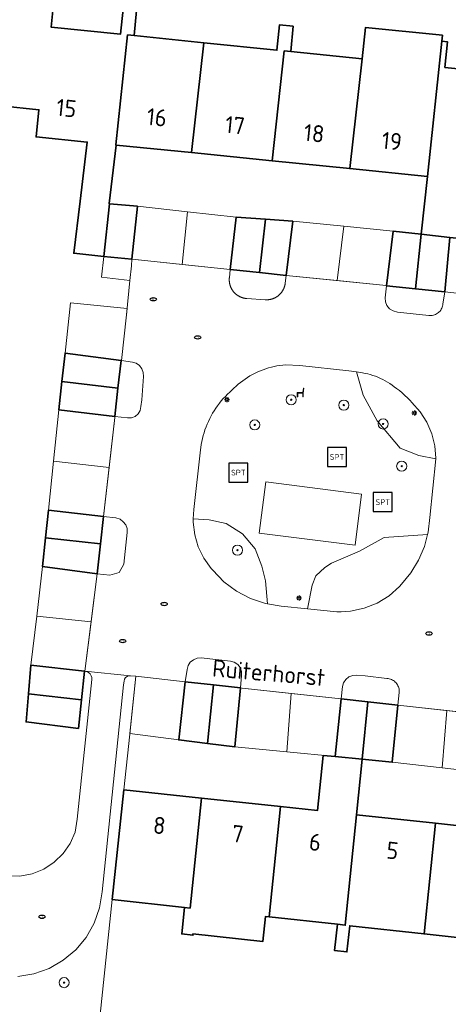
# Model space of a CAD drawing. Header units: metres. Extents: x 152610 to 160096, y 456114 to 462495.
# Tile 419 of 656: x 157157 to 157190, y 460647 to 460725. Entities that reach past the tile are written whole.
import ezdxf
from ezdxf.enums import TextEntityAlignment as Align

# ---------------------------------------------------------------- set-up
doc = ezdxf.new("R2010")
doc.units = ezdxf.units.M
doc.header["$LTSCALE"] = 0.5
doc.layers.get('0').update_dxf_attribs({"linetype": 'CONTINUOUS'})
for name, color, linetype, lineweight in [('B-PV-GR-BEPLANTING_CULTUUR_BODEMBEDEKKER-GV', 251, 'CONTINUOUS', 18), ('B-PV-GR-BEPLANTING_CULTUUR_BOSPLANTSOEN-GV', 251, 'CONTINUOUS', 18), ('B-PV-GR-BOOM-S', 251, 'CONTINUOUS', 25), ('B-PV-IE-MEUBILAIR-S', 251, 'CONTINUOUS', 25), ('B-PV-IE-MEUBILAIR_WEGMEUBILAIR-S', 251, 'CONTINUOUS', 25), ('B-PV-OG-BEBOUWING-GV', 6, 'CONTINUOUS', 35), ('B-PV-OG-BEBOUWING-T18', 1, 'CONTINUOUS', 18), ('B-PV-OG-BEBOUWING_OVERBOUWING-GV', 251, 'CONTINUOUS', 18), ('B-PV-OG-TERREIN_BEGROEID-GV', 251, 'CONTINUOUS', 18), ('B-PV-OG-TOPOGRAFIE-T18', 1, 'CONTINUOUS', 18), ('B-PV-VH-GESLOTENVERHARDING_ASFALT-GV', 251, 'CONTINUOUS', 18), ('B-PV-VH-OPENVERHARDING_BETONSTRAATSTEEN-GV', 251, 'CONTINUOUS', 18), ('B-PV-VH-OPENVERHARDING_TEGEL-GV', 251, 'CONTINUOUS', 18)]:
    doc.layers.add(name, color=color, linetype=linetype, lineweight=lineweight)
doc.styles.add('NLCS-ISO', font='NLCS-ISO.ttf')
doc.styles.add('NLCS-ISO-M750-T18', font='NLCS-ISO.ttf', dxfattribs={"height": 1.35})

# ---------------------------------------------------------------- blocks, each defined once
blk = doc.blocks.new('SIE-MEUBILAIR_PAAL_LICHTMAST-SO')
for points in [[(-0.62, 0), (-1, 0)], [(-0.71, 0.71), (-0.44, 0.44)], [(0, 1), (0, 0.62)], [(0.44, 0.44), (0.71, 0.71)], [(1, 0), (0.62, 0)], [(-0.71, -0.71), (-0.44, -0.44)], [(0, -0.62), (0, -1)], [(0.44, -0.44), (0.71, -0.71)]]:
    blk.add_lwpolyline(points)
blk.add_circle((0, 0), 0.5)
blk = doc.blocks.new('SIE-MEUBILAIR_PUT_RIOOLPUT-SO')
blk.add_ellipse((0, 0), major_axis=(1.25, 0), ratio=0.54)
at = {"style": 'NLCS-ISO'}
blk.add_text('ri', height=0.75, dxfattribs=at).set_placement((-0.04, 0.07), align=Align.MIDDLE_CENTER)
blk = doc.blocks.new('SIE-WEG_ZITBANK-SO')
at = {"color": 0, "linetype": 'ByBlock', "lineweight": 18}
blk.add_lwpolyline([(-0.91, -1.63), (-0.91, -0.2), (1.09, -0.2), (1.09, -1.63), (1.29, -1.63), (1.29, -0.21), (1.54, 1.78), (1.33, 1.78), (1.11, 0), (-1.11, 0), (-1.11, -1.63)], close=True, dxfattribs=at)
blk = doc.blocks.new('SIE-WEG_SPEELTOESTEL-SO')
at = {"flags": 128}
blk.add_lwpolyline([(-3.75, -3.75), (3.75, -3.75), (3.75, 3.75), (-3.75, 3.75)], close=True, dxfattribs=at)
at = {"style": 'NLCS-ISO'}
blk.add_text('SPT', height=2.25, dxfattribs=at).set_placement((0, 0), align=Align.MIDDLE_CENTER)
blk = doc.blocks.new('SGR-BOOM_GBKN-SO')
at = {"linetype": 'ByBlock', "lineweight": 18}
h = blk.add_hatch(color=0, dxfattribs=at)
h.dxf.hatch_style = 1
edge = h.paths.add_edge_path()
edge.add_arc((0, 0), 0.25, 0, 360)
at = {"color": 0, "linetype": 'ByBlock', "lineweight": 18}
for radius in [2, 0.25]:
    blk.add_circle((0, 0), radius, dxfattribs=at)
at = {"color": 0, "linetype": 'ByBlock', "lineweight": 18, "style": 'NLCS-ISO'}
blk.add_attdef('SOORT', (2.5, 0), '', height=1.5, dxfattribs=at)

msp = doc.modelspace()

# ---------------------------------------------------------------- linework, layer by layer
at = {"layer": 'B-PV-GR-BEPLANTING_CULTUUR_BODEMBEDEKKER-GV', "flags": 128}
for points in [[(157175.496, 460705.008), (157173.167, 460705.251), (157173.166, 460705.243), (157173.165, 460705.231), (157173.103, 460704.619), (157173.1, 460704.593), (157173.098, 460704.567), (157173.096, 460704.541), (157173.095, 460704.515), (157173.094, 460704.489), (157173.093, 460704.464), (157173.093, 460704.438), (157173.093, 460704.411), (157173.094, 460704.385), (157173.096, 460704.359), (157173.097, 460704.334), (157173.099, 460704.32), (157173.1, 460704.308), (157173.102, 460704.282), (157173.105, 460704.256), (157173.109, 460704.23), (157173.113, 460704.205), (157173.117, 460704.179), (157173.122, 460704.153), (157173.128, 460704.128), (157173.133, 460704.103), (157173.14, 460704.077), (157173.146, 460704.052), (157173.153, 460704.027), (157173.161, 460704.002), (157173.169, 460703.978), (157173.177, 460703.953), (157173.186, 460703.929), (157173.195, 460703.904), (157173.205, 460703.88), (157173.215, 460703.856), (157173.226, 460703.832), (157173.236, 460703.809), (157173.248, 460703.786), (157173.26, 460703.762), (157173.272, 460703.739), (157173.284, 460703.717), (157173.297, 460703.694), (157173.31, 460703.672), (157173.324, 460703.65), (157173.338, 460703.628), (157173.353, 460703.606), (157173.368, 460703.585), (157173.383, 460703.564), (157173.398, 460703.543), (157173.414, 460703.522), (157173.431, 460703.502), (157173.447, 460703.482), (157173.464, 460703.462), (157173.482, 460703.443), (157173.499, 460703.424), (157173.517, 460703.405), (157173.536, 460703.387), (157173.554, 460703.369), (157173.573, 460703.351), (157173.593, 460703.334), (157173.612, 460703.316), (157173.632, 460703.3), (157173.652, 460703.283), (157173.672, 460703.267), (157173.693, 460703.251), (157173.714, 460703.236), (157173.735, 460703.221), (157173.757, 460703.207), (157173.779, 460703.192), (157173.801, 460703.178), (157173.823, 460703.165), (157173.845, 460703.152), (157173.868, 460703.139), (157173.891, 460703.127), (157173.914, 460703.115), (157173.937, 460703.104), (157173.961, 460703.092), (157173.985, 460703.082), (157174.008, 460703.071), (157174.032, 460703.062), (157174.057, 460703.052), (157174.081, 460703.043), (157174.106, 460703.035), (157174.13, 460703.027), (157174.155, 460703.019), (157174.18, 460703.012), (157174.205, 460703.005), (157174.23, 460702.998), (157174.256, 460702.992), (157174.281, 460702.987), (157174.307, 460702.982), (157174.332, 460702.977), (157174.358, 460702.973), (157174.384, 460702.969), (157174.409, 460702.966), (157174.435, 460702.963), (157174.461, 460702.961), (157174.487, 460702.959), (157175.945, 460702.864), (157175.971, 460702.863), (157175.997, 460702.861), (157176.023, 460702.861), (157176.048, 460702.861), (157176.074, 460702.861), (157176.1, 460702.861), (157176.126, 460702.863), (157176.152, 460702.864), (157176.177, 460702.866), (157176.203, 460702.869), (157176.229, 460702.872), (157176.254, 460702.875), (157176.28, 460702.879), (157176.305, 460702.883), (157176.331, 460702.888), (157176.356, 460702.893), (157176.381, 460702.899), (157176.398, 460702.903), (157176.406, 460702.905), (157176.431, 460702.911), (157176.456, 460702.918), (157176.481, 460702.925), (157176.506, 460702.933), (157176.53, 460702.941), (157176.554, 460702.95), (157176.579, 460702.959), (157176.603, 460702.968), (157176.627, 460702.978), (157176.65, 460702.989), (157176.674, 460702.999), (157176.697, 460703.01), (157176.72, 460703.022), (157176.743, 460703.034), (157176.766, 460703.046), (157176.788, 460703.059), (157176.811, 460703.072), (157176.833, 460703.085), (157176.854, 460703.099), (157176.876, 460703.114), (157176.897, 460703.128), (157176.918, 460703.143), (157176.939, 460703.159), (157176.959, 460703.174), (157176.98, 460703.19), (157177, 460703.207), (157177.019, 460703.223), (157177.039, 460703.241), (157177.058, 460703.258), (157177.077, 460703.276), (157177.095, 460703.294), (157177.113, 460703.312), (157177.131, 460703.331), (157177.148, 460703.35), (157177.166, 460703.369), (157177.182, 460703.389), (157177.199, 460703.409), (157177.215, 460703.429), (157177.231, 460703.45), (157177.246, 460703.47), (157177.261, 460703.491), (157177.276, 460703.513), (157177.29, 460703.534), (157177.304, 460703.556), (157177.317, 460703.578), (157177.331, 460703.6), (157177.343, 460703.623), (157177.356, 460703.645), (157177.368, 460703.668), (157177.379, 460703.691), (157177.39, 460703.714), (157177.401, 460703.738), (157177.411, 460703.762), (157177.422, 460703.786), (157177.431, 460703.81), (157177.44, 460703.834), (157177.449, 460703.858), (157177.457, 460703.883), (157177.465, 460703.907), (157177.472, 460703.932), (157177.479, 460703.957), (157177.486, 460703.982), (157177.492, 460704.007), (157177.497, 460704.032), (157177.503, 460704.057), (157177.507, 460704.083), (157177.512, 460704.108), (157177.516, 460704.134), (157177.519, 460704.159), (157177.522, 460704.185), (157177.603, 460704.79)], [(157187.82, 460703.727), (157185.53, 460703.966), (157185.437, 460703.02), (157185.453, 460702.7), (157185.57, 460702.403), (157185.775, 460702.158), (157186.048, 460701.992), (157186.402, 460701.883), (157187.641, 460701.754), (157188.88, 460701.624), (157188.97, 460701.617), (157189.059, 460701.619), (157189.148, 460701.629), (157189.236, 460701.646), (157189.323, 460701.671), (157189.406, 460701.704), (157189.486, 460701.744), (157189.563, 460701.791), (157189.635, 460701.845), (157189.701, 460701.905), (157189.763, 460701.97), (157189.818, 460702.041), (157189.866, 460702.116), (157189.908, 460702.196), (157189.943, 460702.278), (157189.97, 460702.364), (157189.989, 460702.452), (157189.998, 460702.517), (157190.137, 460703.487)], [(157165.436, 460697.935), (157164.558, 460698.058), (157164.537, 460698.055), (157164.294, 460695.886), (157164.042, 460693.642), (157165.041, 460693.529), (157165.351, 460693.536), (157165.642, 460693.646), (157165.879, 460693.845), (157166.037, 460694.113), (157166.096, 460694.417), (157166.171, 460694.952), (157166.315, 460696.8), (157166.297, 460697.115), (157166.187, 460697.41), (157165.994, 460697.659), (157165.736, 460697.839)], [(157183.478, 460697.108), (157183.157, 460697.156), (157183.684, 460695.312), (157184.794, 460693.3), (157186.601, 460691.123), (157188.08, 460690.548), (157189.427, 460690.299), (157189.43, 460690.332), (157189.351, 460691.316), (157189.113, 460692.274), (157188.723, 460693.181), (157188.193, 460694.012), (157187.534, 460694.748), (157187.395, 460694.892), (157187.194, 460695.102), (157186.986, 460695.304), (157186.769, 460695.498), (157186.546, 460695.683), (157186.315, 460695.859), (157186.148, 460695.992), (157185.976, 460696.118), (157185.799, 460696.238), (157185.618, 460696.352), (157185.433, 460696.458), (157185.244, 460696.557), (157185.051, 460696.65), (157184.855, 460696.734), (157184.656, 460696.812), (157184.454, 460696.882), (157184.25, 460696.944), (157184.044, 460696.999), (157183.835, 460697.046), (157183.626, 460697.085)], [(157164.129, 460685.619), (157163.154, 460685.725), (157162.913, 460683.576), (157162.646, 460681.198), (157163.658, 460681.08), (157164.378, 460681.296), (157164.76, 460681.967), (157165.032, 460684.454), (157165.022, 460684.773), (157164.911, 460685.073), (157164.709, 460685.32), (157164.455, 460685.508)], [(157171.515, 460685.462), (157170.251, 460685.548), (157170.24, 460685.281), (157170.361, 460684.291), (157170.645, 460683.336), (157171.081, 460682.44), (157171.66, 460681.629), (157171.799, 460681.478), (157172.666, 460680.574), (157173.667, 460679.822), (157174.776, 460679.239), (157175.964, 460678.843), (157176.11, 460678.819), (157175.962, 460680.657), (157175.675, 460681.805), (157175.137, 460683.168), (157174.133, 460684.351), (157172.842, 460685.176)], [(157179.285, 460678.426), (157181.591, 460678.187), (157181.956, 460678.204), (157182.694, 460678.239), (157183.773, 460678.476), (157184.797, 460678.891), (157185.736, 460679.472), (157186.564, 460680.203), (157186.722, 460680.373), (157187.464, 460681.278), (157188.07, 460682.28), (157188.526, 460683.359), (157188.772, 460684.297), (157185.354, 460684.077), (157183.387, 460682.992), (157181.188, 460682.038), (157180.664, 460681.699), (157179.944, 460681.033), (157179.64, 460680.305)], [(157173.182, 460674.285), (157170.862, 460674.546), (157170.547, 460674.525), (157170.253, 460674.409), (157170.008, 460674.21), (157169.836, 460673.945), (157169.752, 460673.641), (157169.612, 460672.665), (157171.852, 460672.419), (157173.979, 460672.185), (157174.069, 460673.172), (157174.067, 460673.491), (157173.961, 460673.792), (157173.763, 460674.042), (157173.493, 460674.212)], [(157183.837, 460673.13), (157183.176, 460673.185), (157182.858, 460673.167), (157182.561, 460673.053), (157182.313, 460672.854), (157182.136, 460672.59), (157182.048, 460672.284), (157181.945, 460671.31), (157184.064, 460671.077), (157186.433, 460670.817), (157186.434, 460670.825), (157186.54, 460671.828), (157186.543, 460671.919), (157186.538, 460672.009), (157186.524, 460672.099), (157186.503, 460672.187), (157186.475, 460672.273), (157186.438, 460672.356), (157186.395, 460672.435), (157186.345, 460672.511), (157186.288, 460672.581), (157186.225, 460672.647), (157186.157, 460672.706), (157186.084, 460672.76), (157186.006, 460672.806), (157185.925, 460672.846), (157185.84, 460672.878), (157185.753, 460672.903), (157185.664, 460672.92), (157185.574, 460672.929), (157185.559, 460672.93)]]:
    msp.add_lwpolyline(points, close=True, dxfattribs=at)
at = {"layer": 'B-PV-GR-BEPLANTING_CULTUUR_BOSPLANTSOEN-GV', "flags": 128}
msp.add_lwpolyline([(157162.874, 460646.373), (157163.839, 460655.455), (157164.76, 460664.127), (157165.228, 460668.528), (157165.714, 460673.101), (157165.294, 460673.148), (157165.147, 460673.141), (157165.01, 460673.088), (157164.897, 460672.993), (157164.821, 460672.868), (157164.789, 460672.724), (157164.742, 460672.415), (157163.042, 460656.073), (157162.835, 460654.794), (157162.408, 460653.581), (157161.772, 460652.463), (157160.948, 460651.476), (157159.962, 460650.65), (157158.845, 460650.013), (157157.633, 460649.583), (157156.363, 460649.376)], dxfattribs=at)
at = {"layer": 'B-PV-OG-BEBOUWING-GV', "flags": 128}
for points in [[(157159.253, 460726.808), (157155.97, 460727.146), (157155.049, 460718.193), (157158.033, 460717.886), (157157.812, 460715.737), (157161.858, 460715.328), (157161.295, 460710.669), (157160.796, 460706.537), (157163.172, 460706.29), (157163.619, 460710.458), (157163.586, 460710.461), (157164.146, 460715.096), (157164.117, 460715.099), (157165.05, 460723.796), (157165.567, 460723.743), (157165.766, 460725.723), (157164.69, 460725.83), (157164.491, 460723.852), (157159.006, 460724.411)], [(157178.16, 460724.482), (157177.062, 460724.592), (157176.861, 460722.591), (157171.075, 460723.181), (157170.11, 460714.493), (157176.478, 460713.848), (157177.442, 460722.532), (157177.959, 460722.479)], [(157189.969, 460723.766), (157183.877, 460724.388), (157183.599, 460721.903), (157182.628, 460713.226), (157188.772, 460712.604), (157189.92, 460723.305)], [(157165.567, 460723.743), (157165.05, 460723.796), (157164.117, 460715.099), (157164.146, 460715.096), (157170.11, 460714.493), (157171.075, 460723.181)], [(157189.92, 460723.305), (157188.772, 460712.604), (157188.282, 460708.039), (157190.545, 460707.787), (157191.341, 460707.703), (157191.833, 460712.295), (157195.092, 460711.965), (157196.026, 460720.634), (157190.151, 460721.234), (157190.355, 460723.261)], [(157177.959, 460722.479), (157177.442, 460722.532), (157176.478, 460713.848), (157182.628, 460713.226), (157183.599, 460721.903)], [(157165.842, 460710.257), (157163.619, 460710.458), (157163.172, 460706.29), (157165.39, 460706.059)], [(157175.965, 460709.228), (157173.647, 460709.39), (157173.167, 460705.251), (157175.496, 460705.008)], [(157178.13, 460709.077), (157175.965, 460709.228), (157175.496, 460705.008), (157177.603, 460704.79)], [(157188.282, 460708.039), (157186.059, 460708.287), (157185.531, 460703.976), (157185.53, 460703.966), (157187.82, 460703.727)], [(157190.545, 460707.787), (157188.282, 460708.039), (157187.82, 460703.727), (157190.137, 460703.487)], [(157164.537, 460698.055), (157160.106, 460698.645), (157159.861, 460696.401), (157164.294, 460695.886)], [(157164.294, 460695.886), (157159.861, 460696.401), (157159.616, 460694.16), (157164.042, 460693.642)], [(157163.154, 460685.725), (157158.797, 460686.243), (157158.568, 460684.045), (157162.913, 460683.576)], [(157162.913, 460683.576), (157158.568, 460684.045), (157158.331, 460681.771), (157162.646, 460681.198)], [(157161.649, 460673.515), (157157.411, 460673.966), (157157.213, 460671.706), (157161.409, 460671.248)], [(157171.852, 460672.419), (157169.612, 460672.665), (157169.099, 460668.074), (157171.364, 460667.792)], [(157173.979, 460672.185), (157171.852, 460672.419), (157171.364, 460667.792), (157173.523, 460667.523)], [(157161.409, 460671.248), (157157.213, 460671.706), (157157.02, 460669.495), (157161.168, 460668.977)], [(157184.064, 460671.077), (157181.945, 460671.31), (157181.477, 460666.758), (157183.603, 460666.546)], [(157186.433, 460670.817), (157184.064, 460671.077), (157183.603, 460666.546), (157185.986, 460666.308)], [(157181.643, 460653.493), (157182.267, 460653.424), (157183.155, 460662.149), (157183.603, 460666.546), (157181.477, 460666.758), (157180.532, 460666.849), (157180.062, 460662.481), (157177.15, 460662.794), (157176.242, 460654.087)], [(157170.908, 460663.466), (157164.76, 460664.127), (157163.839, 460655.455), (157169.565, 460654.827), (157169.992, 460654.78)], [(157177.15, 460662.794), (157170.908, 460663.466), (157169.992, 460654.78), (157169.565, 460654.827), (157169.335, 460652.73), (157170.214, 460652.634), (157170.225, 460652.738), (157175.746, 460652.129), (157175.965, 460654.117), (157176.242, 460654.087)], [(157189.398, 460661.477), (157183.155, 460662.149), (157182.267, 460653.424), (157181.643, 460653.493), (157181.419, 460651.423), (157182.395, 460651.318), (157182.619, 460653.385), (157188.497, 460652.736)], [(157195.595, 460660.811), (157189.398, 460661.477), (157188.497, 460652.736), (157194.185, 460652.108), (157194.741, 460652.046)]]:
    msp.add_lwpolyline(points, close=True, dxfattribs=at)
at = {"layer": 'B-PV-OG-BEBOUWING_OVERBOUWING-GV', "flags": 128}
for points in [[(157169.365, 460705.651), (157169.794, 460709.818), (157165.842, 460710.257), (157165.39, 460706.059), (157165.406, 460706.058), (157165.408, 460706.075)], [(157173.647, 460709.39), (157169.794, 460709.818), (157169.365, 460705.651), (157173.166, 460705.243), (157173.167, 460705.251)], [(157181.632, 460704.376), (157182.147, 460708.677), (157178.13, 460709.077), (157177.603, 460704.79)], [(157186.059, 460708.287), (157182.147, 460708.677), (157181.632, 460704.376), (157185.237, 460704.006), (157185.531, 460703.976)], [(157191.341, 460707.703), (157190.545, 460707.787), (157190.137, 460703.487), (157194.142, 460703.038), (157194.562, 460707.397)], [(157165.012, 460702.166), (157160.544, 460702.627), (157160.106, 460698.645), (157164.537, 460698.055), (157164.558, 460698.058), (157164.964, 460701.673)], [(157159.195, 460690.094), (157163.59, 460689.613), (157164.032, 460693.551), (157164.042, 460693.642), (157159.616, 460694.16)], [(157163.59, 460689.613), (157159.195, 460690.094), (157158.797, 460686.243), (157163.154, 460685.725)], [(157157.869, 460677.85), (157162.161, 460677.41), (157162.646, 460681.198), (157158.331, 460681.771)], [(157162.161, 460677.41), (157157.869, 460677.85), (157157.411, 460673.966), (157161.649, 460673.515), (157161.661, 460673.511)], [(157169.612, 460672.665), (157165.714, 460673.101), (157165.232, 460668.57), (157169.099, 460668.074)], [(157177.647, 460667.126), (157177.999, 460671.744), (157174.127, 460672.169), (157173.979, 460672.185), (157173.523, 460667.523)], [(157181.945, 460671.31), (157177.999, 460671.744), (157177.647, 460667.126), (157181.477, 460666.758)], [(157189.929, 460665.852), (157190.31, 460670.391), (157186.433, 460670.817), (157185.986, 460666.308)], [(157194.297, 460669.953), (157190.31, 460670.391), (157189.929, 460665.852), (157193.805, 460665.404), (157194.418, 460669.94)]]:
    msp.add_lwpolyline(points, close=True, dxfattribs=at)
at = {"layer": 'B-PV-OG-TERREIN_BEGROEID-GV', "flags": 128}
for points in [[(157170.251, 460685.548), (157171.515, 460685.462), (157172.842, 460685.176), (157174.133, 460684.351), (157175.137, 460683.168), (157175.675, 460681.805), (157175.962, 460680.657), (157176.11, 460678.819), (157177.201, 460678.642), (157179.285, 460678.426), (157179.64, 460680.305), (157179.944, 460681.033), (157180.664, 460681.699), (157181.188, 460682.038), (157183.387, 460682.992), (157185.354, 460684.077), (157188.772, 460684.297), (157188.823, 460684.491), (157188.955, 460685.655), (157189.427, 460690.299), (157188.08, 460690.548), (157186.601, 460691.123), (157184.794, 460693.3), (157183.684, 460695.312), (157183.157, 460697.156), (157182.54, 460697.249), (157178.687, 460697.674), (157177.551, 460697.714), (157177.323, 460697.693), (157177.096, 460697.665), (157176.87, 460697.628), (157176.646, 460697.584), (157176.423, 460697.532), (157176.202, 460697.472), (157175.984, 460697.404), (157175.768, 460697.329), (157175.554, 460697.246), (157175.344, 460697.156), (157175.137, 460697.059), (157174.934, 460696.954), (157174.734, 460696.842), (157174.538, 460696.724), (157174.347, 460696.598), (157174.16, 460696.466), (157173.978, 460696.328), (157173.801, 460696.183), (157173.629, 460696.033), (157173.462, 460695.876), (157173.31, 460695.723), (157173.13, 460695.564), (157172.955, 460695.399), (157172.786, 460695.228), (157172.623, 460695.052), (157172.466, 460694.87), (157172.315, 460694.683), (157172.17, 460694.491), (157172.032, 460694.295), (157171.9, 460694.094), (157171.775, 460693.889), (157171.657, 460693.679), (157171.546, 460693.466), (157171.442, 460693.25), (157171.345, 460693.03), (157171.256, 460692.807), (157171.174, 460692.581), (157171.1, 460692.352), (157171.034, 460692.121), (157170.975, 460691.888), (157170.924, 460691.653), (157170.88, 460691.417), (157170.845, 460691.179), (157170.825, 460691.012), (157170.283, 460686.276)], [(157183.564, 460687.505), (157183.045, 460683.455), (157175.462, 460684.421), (157175.991, 460688.458)]]:
    msp.add_lwpolyline(points, close=True, dxfattribs=at)
at = {"layer": 'B-PV-VH-GESLOTENVERHARDING_ASFALT-GV', "flags": 128}
msp.add_lwpolyline([(157183.564, 460687.505), (157175.991, 460688.458), (157175.462, 460684.421), (157183.045, 460683.455)], close=True, dxfattribs=at)
at = {"layer": 'B-PV-VH-OPENVERHARDING_BETONSTRAATSTEEN-GV', "flags": 128}
for points in [[(157197.832, 460702.625), (157190.137, 460703.487), (157189.998, 460702.517), (157189.989, 460702.452), (157189.97, 460702.364), (157189.943, 460702.278), (157189.908, 460702.196), (157189.866, 460702.116), (157189.818, 460702.041), (157189.763, 460701.97), (157189.701, 460701.905), (157189.635, 460701.845), (157189.563, 460701.791), (157189.486, 460701.744), (157189.406, 460701.704), (157189.323, 460701.671), (157189.236, 460701.646), (157189.148, 460701.629), (157189.059, 460701.619), (157188.97, 460701.617), (157188.88, 460701.624), (157187.641, 460701.754), (157186.402, 460701.883), (157186.048, 460701.992), (157185.775, 460702.158), (157185.57, 460702.403), (157185.453, 460702.7), (157185.437, 460703.02), (157185.53, 460703.966), (157185.531, 460703.976), (157185.237, 460704.006), (157177.603, 460704.79), (157177.522, 460704.185), (157177.519, 460704.159), (157177.516, 460704.134), (157177.512, 460704.108), (157177.507, 460704.083), (157177.503, 460704.057), (157177.497, 460704.032), (157177.492, 460704.007), (157177.486, 460703.982), (157177.479, 460703.957), (157177.472, 460703.932), (157177.465, 460703.907), (157177.457, 460703.883), (157177.449, 460703.858), (157177.44, 460703.834), (157177.431, 460703.81), (157177.422, 460703.786), (157177.411, 460703.762), (157177.401, 460703.738), (157177.39, 460703.714), (157177.379, 460703.691), (157177.368, 460703.668), (157177.356, 460703.645), (157177.343, 460703.623), (157177.331, 460703.6), (157177.317, 460703.578), (157177.304, 460703.556), (157177.29, 460703.534), (157177.276, 460703.513), (157177.261, 460703.491), (157177.246, 460703.47), (157177.231, 460703.45), (157177.215, 460703.429), (157177.199, 460703.409), (157177.182, 460703.389), (157177.166, 460703.369), (157177.148, 460703.35), (157177.131, 460703.331), (157177.113, 460703.312), (157177.095, 460703.294), (157177.077, 460703.276), (157177.058, 460703.258), (157177.039, 460703.241), (157177.019, 460703.223), (157177, 460703.207), (157176.98, 460703.19), (157176.959, 460703.174), (157176.939, 460703.159), (157176.918, 460703.143), (157176.897, 460703.128), (157176.876, 460703.114), (157176.854, 460703.099), (157176.833, 460703.085), (157176.811, 460703.072), (157176.788, 460703.059), (157176.766, 460703.046), (157176.743, 460703.034), (157176.72, 460703.022), (157176.697, 460703.01), (157176.674, 460702.999), (157176.65, 460702.989), (157176.627, 460702.978), (157176.603, 460702.968), (157176.579, 460702.959), (157176.554, 460702.95), (157176.53, 460702.941), (157176.506, 460702.933), (157176.481, 460702.925), (157176.456, 460702.918), (157176.431, 460702.911), (157176.406, 460702.905), (157176.398, 460702.903), (157176.381, 460702.899), (157176.356, 460702.893), (157176.331, 460702.888), (157176.305, 460702.883), (157176.28, 460702.879), (157176.254, 460702.875), (157176.229, 460702.872), (157176.203, 460702.869), (157176.177, 460702.866), (157176.152, 460702.864), (157176.126, 460702.863), (157176.1, 460702.861), (157176.074, 460702.861), (157176.048, 460702.861), (157176.023, 460702.861), (157175.997, 460702.861), (157175.971, 460702.863), (157175.945, 460702.864), (157174.487, 460702.959), (157174.461, 460702.961), (157174.435, 460702.963), (157174.409, 460702.966), (157174.384, 460702.969), (157174.358, 460702.973), (157174.332, 460702.977), (157174.307, 460702.982), (157174.281, 460702.987), (157174.256, 460702.992), (157174.23, 460702.998), (157174.205, 460703.005), (157174.18, 460703.012), (157174.155, 460703.019), (157174.13, 460703.027), (157174.106, 460703.035), (157174.081, 460703.043), (157174.057, 460703.052), (157174.032, 460703.062), (157174.008, 460703.071), (157173.985, 460703.082), (157173.961, 460703.092), (157173.937, 460703.104), (157173.914, 460703.115), (157173.891, 460703.127), (157173.868, 460703.139), (157173.845, 460703.152), (157173.823, 460703.165), (157173.801, 460703.178), (157173.779, 460703.192), (157173.757, 460703.207), (157173.735, 460703.221), (157173.714, 460703.236), (157173.693, 460703.251), (157173.672, 460703.267), (157173.652, 460703.283), (157173.632, 460703.3), (157173.612, 460703.316), (157173.593, 460703.334), (157173.573, 460703.351), (157173.554, 460703.369), (157173.536, 460703.387), (157173.517, 460703.405), (157173.499, 460703.424), (157173.482, 460703.443), (157173.464, 460703.462), (157173.447, 460703.482), (157173.431, 460703.502), (157173.414, 460703.522), (157173.398, 460703.543), (157173.383, 460703.564), (157173.368, 460703.585), (157173.353, 460703.606), (157173.338, 460703.628), (157173.324, 460703.65), (157173.31, 460703.672), (157173.297, 460703.694), (157173.284, 460703.717), (157173.272, 460703.739), (157173.26, 460703.762), (157173.248, 460703.786), (157173.236, 460703.809), (157173.226, 460703.832), (157173.215, 460703.856), (157173.205, 460703.88), (157173.195, 460703.904), (157173.186, 460703.929), (157173.177, 460703.953), (157173.169, 460703.978), (157173.161, 460704.002), (157173.153, 460704.027), (157173.146, 460704.052), (157173.14, 460704.077), (157173.133, 460704.103), (157173.128, 460704.128), (157173.122, 460704.153), (157173.117, 460704.179), (157173.113, 460704.205), (157173.109, 460704.23), (157173.105, 460704.256), (157173.102, 460704.282), (157173.1, 460704.308), (157173.099, 460704.32), (157173.097, 460704.334), (157173.096, 460704.359), (157173.094, 460704.385), (157173.093, 460704.411), (157173.093, 460704.438), (157173.093, 460704.464), (157173.094, 460704.489), (157173.095, 460704.515), (157173.096, 460704.541), (157173.098, 460704.567), (157173.1, 460704.593), (157173.103, 460704.619), (157173.165, 460705.231), (157173.166, 460705.243), (157165.39, 460706.059), (157165.357, 460705.548), (157165.23, 460704.389), (157164.964, 460701.673), (157164.558, 460698.058), (157165.436, 460697.935), (157165.736, 460697.839), (157165.994, 460697.659), (157166.187, 460697.41), (157166.297, 460697.115), (157166.315, 460696.8), (157166.171, 460694.952), (157166.096, 460694.417), (157166.037, 460694.113), (157165.879, 460693.845), (157165.642, 460693.646), (157165.351, 460693.536), (157165.041, 460693.529), (157164.042, 460693.642), (157164.032, 460693.551), (157163.154, 460685.725), (157164.129, 460685.619), (157164.455, 460685.508), (157164.709, 460685.32), (157164.911, 460685.073), (157165.022, 460684.773), (157165.032, 460684.454), (157164.76, 460681.967), (157164.378, 460681.296), (157163.658, 460681.08), (157162.646, 460681.198), (157161.661, 460673.514), (157165.294, 460673.148), (157165.714, 460673.101), (157169.612, 460672.665), (157169.752, 460673.641), (157169.836, 460673.945), (157170.008, 460674.21), (157170.253, 460674.409), (157170.547, 460674.525), (157170.862, 460674.546), (157173.182, 460674.285), (157173.493, 460674.212), (157173.763, 460674.042), (157173.961, 460673.792), (157174.067, 460673.491), (157174.069, 460673.172), (157173.979, 460672.185), (157174.127, 460672.169), (157181.945, 460671.31), (157182.048, 460672.284), (157182.136, 460672.59), (157182.313, 460672.854), (157182.561, 460673.053), (157182.858, 460673.167), (157183.176, 460673.185), (157183.837, 460673.13), (157185.559, 460672.93), (157185.574, 460672.929), (157185.664, 460672.92), (157185.753, 460672.903), (157185.84, 460672.878), (157185.925, 460672.846), (157186.006, 460672.806), (157186.084, 460672.76), (157186.157, 460672.706), (157186.225, 460672.647), (157186.288, 460672.581), (157186.345, 460672.511), (157186.395, 460672.435), (157186.438, 460672.356), (157186.475, 460672.273), (157186.503, 460672.187), (157186.524, 460672.099), (157186.538, 460672.009), (157186.543, 460671.919), (157186.54, 460671.828), (157186.434, 460670.825), (157186.433, 460670.817), (157194.297, 460669.953)], [(157156.363, 460649.376), (157157.633, 460649.583), (157158.845, 460650.013), (157159.962, 460650.65), (157160.948, 460651.476), (157161.772, 460652.463), (157162.408, 460653.581), (157162.835, 460654.794), (157163.042, 460656.073), (157164.742, 460672.415), (157164.789, 460672.724), (157164.821, 460672.868), (157164.897, 460672.993), (157165.01, 460673.088), (157165.147, 460673.141), (157165.294, 460673.148), (157161.661, 460673.514), (157161.661, 460673.511), (157161.932, 460673.415), (157162.096, 460673.304), (157162.182, 460673.139), (157162.229, 460673.002), (157162.231, 460672.858), (157161.072, 460661.797), (157160.912, 460660.79), (157160.516, 460659.888), (157159.954, 460659.08), (157159.246, 460658.396), (157158.42, 460657.86), (157157.506, 460657.495), (157156.538, 460657.312), (157155.554, 460657.32)]]:
    msp.add_lwpolyline(points, dxfattribs=at)
msp.add_lwpolyline([(157176.11, 460678.819), (157175.964, 460678.843), (157174.776, 460679.239), (157173.667, 460679.822), (157172.666, 460680.574), (157171.799, 460681.478), (157171.66, 460681.629), (157171.081, 460682.44), (157170.645, 460683.336), (157170.361, 460684.291), (157170.24, 460685.281), (157170.251, 460685.548), (157170.283, 460686.276), (157170.825, 460691.012), (157170.845, 460691.179), (157170.88, 460691.417), (157170.924, 460691.653), (157170.975, 460691.888), (157171.034, 460692.121), (157171.1, 460692.352), (157171.174, 460692.581), (157171.256, 460692.807), (157171.345, 460693.03), (157171.442, 460693.25), (157171.546, 460693.466), (157171.657, 460693.679), (157171.775, 460693.889), (157171.9, 460694.094), (157172.032, 460694.295), (157172.17, 460694.491), (157172.315, 460694.683), (157172.466, 460694.87), (157172.623, 460695.052), (157172.786, 460695.228), (157172.955, 460695.399), (157173.13, 460695.564), (157173.31, 460695.723), (157173.462, 460695.876), (157173.629, 460696.033), (157173.801, 460696.183), (157173.978, 460696.328), (157174.16, 460696.466), (157174.347, 460696.598), (157174.538, 460696.724), (157174.734, 460696.842), (157174.934, 460696.954), (157175.137, 460697.059), (157175.344, 460697.156), (157175.554, 460697.246), (157175.768, 460697.329), (157175.984, 460697.404), (157176.202, 460697.472), (157176.423, 460697.532), (157176.646, 460697.584), (157176.87, 460697.628), (157177.096, 460697.665), (157177.323, 460697.693), (157177.551, 460697.714), (157178.687, 460697.674), (157182.54, 460697.249), (157183.157, 460697.156), (157183.478, 460697.108), (157183.626, 460697.085), (157183.835, 460697.046), (157184.044, 460696.999), (157184.25, 460696.944), (157184.454, 460696.882), (157184.656, 460696.812), (157184.855, 460696.734), (157185.051, 460696.65), (157185.244, 460696.557), (157185.433, 460696.458), (157185.618, 460696.352), (157185.799, 460696.238), (157185.976, 460696.118), (157186.148, 460695.992), (157186.315, 460695.859), (157186.546, 460695.683), (157186.769, 460695.498), (157186.986, 460695.304), (157187.194, 460695.102), (157187.395, 460694.892), (157187.534, 460694.748), (157188.193, 460694.012), (157188.723, 460693.181), (157189.113, 460692.274), (157189.351, 460691.316), (157189.43, 460690.332), (157189.427, 460690.299), (157188.955, 460685.655), (157188.823, 460684.491), (157188.772, 460684.297), (157188.526, 460683.359), (157188.07, 460682.28), (157187.464, 460681.278), (157186.722, 460680.373), (157186.564, 460680.203), (157185.736, 460679.472), (157184.797, 460678.891), (157183.773, 460678.476), (157182.694, 460678.239), (157181.956, 460678.204), (157181.591, 460678.187), (157179.285, 460678.426), (157177.201, 460678.642)], close=True, dxfattribs=at)
at = {"layer": 'B-PV-VH-OPENVERHARDING_TEGEL-GV', "flags": 128}
msp.add_lwpolyline([(157165.357, 460705.548), (157165.39, 460706.059), (157163.172, 460706.29), (157162.987, 460704.64), (157165.23, 460704.389)], close=True, dxfattribs=at)

# ---------------------------------------------------------------- block references
at = {"layer": 'B-PV-GR-BOOM-S', "xscale": 0.2, "yscale": 0.2, "zscale": 0.2}
for p in [(157177.995, 460694.959), (157182.152, 460694.537), (157175.109, 460692.969), (157185.263, 460693.044), (157186.732, 460689.711), (157173.74, 460683.069), (157160.028, 460648.884)]:
    msp.add_blockref('SGR-BOOM_GBKN-SO', p, dxfattribs=at)
at = {"layer": 'B-PV-IE-MEUBILAIR-S', "xscale": 0.2, "yscale": 0.2, "zscale": 0.2}
for name, p in [('SIE-MEUBILAIR_PUT_RIOOLPUT-SO', (157167.082, 460702.901)), ('SIE-MEUBILAIR_PUT_RIOOLPUT-SO', (157170.601, 460699.887)), ('SIE-MEUBILAIR_PAAL_LICHTMAST-SO', (157172.907, 460694.959)), ('SIE-MEUBILAIR_PAAL_LICHTMAST-SO', (157187.739, 460693.91)), ('SIE-MEUBILAIR_PUT_RIOOLPUT-SO', (157167.945, 460678.814)), ('SIE-MEUBILAIR_PAAL_LICHTMAST-SO', (157178.613, 460679.279)), ('SIE-MEUBILAIR_PUT_RIOOLPUT-SO', (157188.899, 460676.481)), ('SIE-MEUBILAIR_PUT_RIOOLPUT-SO', (157164.668, 460675.883)), ('SIE-MEUBILAIR_PUT_RIOOLPUT-SO', (157158.286, 460654.091))]:
    msp.add_blockref(name, p, dxfattribs=at)
at = {"layer": 'B-PV-IE-MEUBILAIR_WEGMEUBILAIR-S', "xscale": 0.2, "yscale": 0.2, "zscale": 0.2}
for name, p in [('SIE-WEG_ZITBANK-SO', (157178.687, 460695.526)), ('SIE-WEG_SPEELTOESTEL-SO', (157181.617, 460690.443)), ('SIE-WEG_SPEELTOESTEL-SO', (157173.812, 460689.2)), ('SIE-WEG_SPEELTOESTEL-SO', (157185.233, 460686.87))]:
    msp.add_blockref(name, p, dxfattribs=at)

# ---------------------------------------------------------------- texts
at = {"layer": 'B-PV-OG-BEBOUWING-T18', "style": 'NLCS-ISO-M750-T18'}
for s, rotation, p in [('15', 354, (157160.214, 460718.012)), ('16', 354.2, (157167.365, 460717.283)), ('17', 354.2, (157173.546, 460716.658)), ('18', 354.2, (157179.805, 460716.024)), ('19', 354.2, (157185.952, 460715.402)), ('8', 353.9, (157167.567, 460661.311)), ('7', 353.9, (157173.761, 460660.644)), ('6', 353.9, (157179.886, 460659.986)), ('5', 353.9, (157186.009, 460659.327))]:
    msp.add_text(s, height=1.35, rotation=rotation, dxfattribs=at).set_placement(p, align=Align.MIDDLE)
at = {"layer": 'B-PV-OG-TOPOGRAFIE-T18', "style": 'NLCS-ISO-M750-T18'}
msp.add_text('Ruiterhorst', height=1.35, rotation=355, dxfattribs=at).set_placement((157176.221, 460673.375), align=Align.MIDDLE)

doc.saveas('drawing.dxf')
